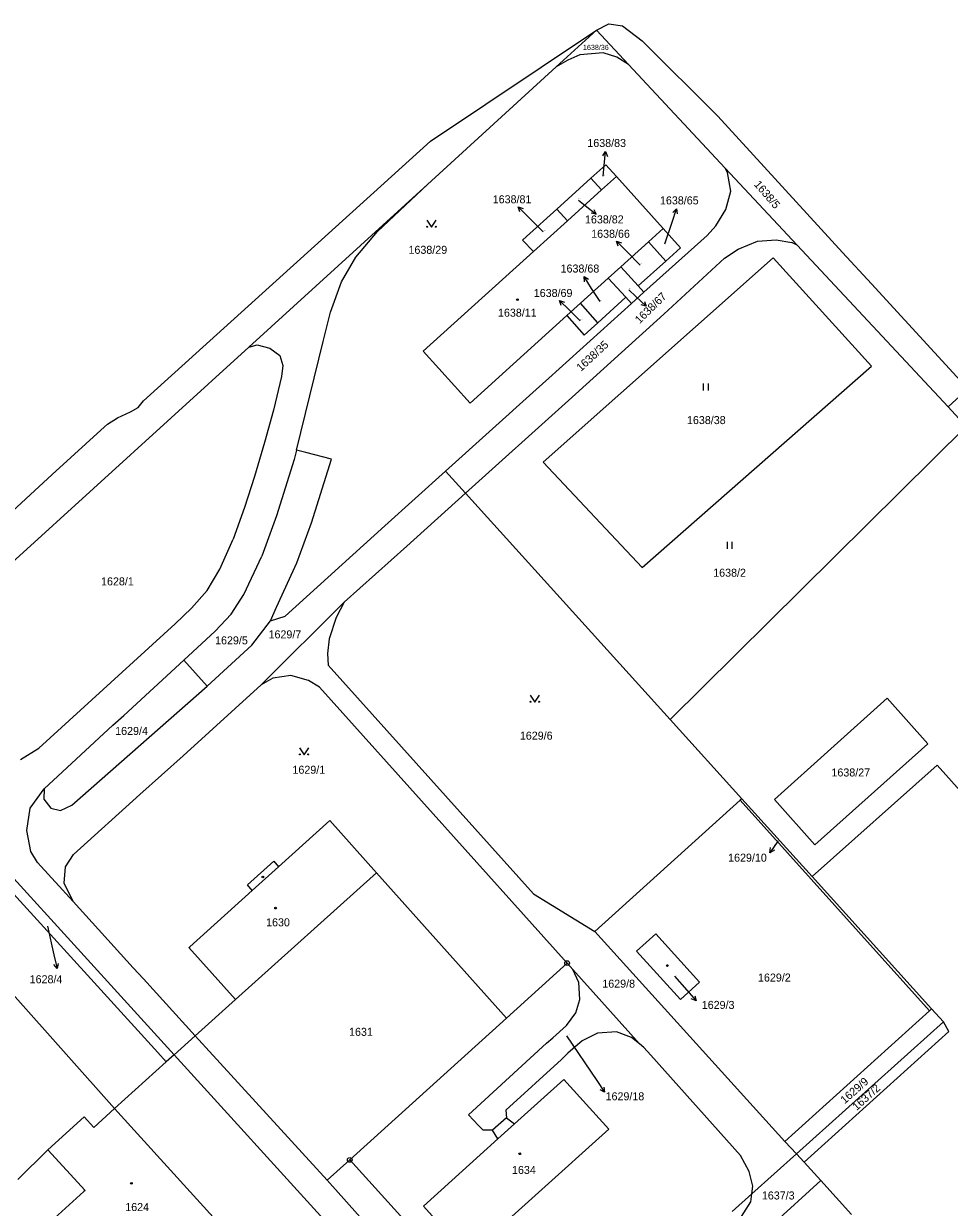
# Model space of a CAD drawing. Extents: x -736345 to -729997, y -1130177 to -1122501.
# Drawn here: x -733287.6 to -733090.9, y -1124652.8 to -1124401.3 of the extents above; entities that cross this region are included whole.
import ezdxf

# ---------------------------------------------------------------- set-up
doc = ezdxf.new("R2010")
doc.units = 0
for name, color, linetype in [('Vrstva 1', 7, 'Continuous'), ('Vrstva 13', 7, 'Continuous'), ('Vrstva 16', 7, 'Continuous'), ('Vrstva 18', 7, 'Continuous'), ('Vrstva 19', 7, 'Continuous'), ('Vrstva 25', 7, 'Continuous'), ('Vrstva 4', 7, 'Continuous')]:
    doc.layers.add(name, color=color, linetype=linetype)

msp = doc.modelspace()

# ---------------------------------------------------------------- linework, layer by layer
at = {"layer": 'Vrstva 1'}
for points in [[(-733174.42, -1124410.54), (-733165.88, -1124402.75)], [(-733165.88, -1124402.75), (-733159.1, -1124410)], [(-733164.48, -1124407.52), (-733169.38, -1124407.99)], [(-733161.52, -1124408.43), (-733164.48, -1124407.52)], [(-733171.97, -1124409.12), (-733174.42, -1124410.54)], [(-733169.38, -1124407.99), (-733171.97, -1124409.12)], [(-733159.1, -1124410), (-733161.52, -1124408.43)], [(-733159.1, -1124410), (-733138.54, -1124432.01)], [(-733201.79, -1124435.53), (-733174.42, -1124410.54)], [(-733161.65, -1124433.81), (-733163.89, -1124431.31), (-733167.08, -1124434.2)], [(-733138.54, -1124432.01), (-733123.24, -1124448.38)], [(-733138.02, -1124432.96), (-733138.54, -1124432.01)], [(-733167.08, -1124434.2), (-733174.32, -1124440.75)], [(-733167.08, -1124434.2), (-733164.81, -1124436.67)], [(-733164.81, -1124436.67), (-733161.65, -1124433.81)], [(-733151.73, -1124444.85), (-733161.65, -1124433.81)], [(-733137.34, -1124436.96), (-733138.02, -1124432.96)], [(-733239.74, -1124470.1), (-733201.79, -1124435.53)], [(-733201.79, -1124435.53), (-733212.36, -1124445.53)], [(-733172.05, -1124443.22), (-733164.81, -1124436.67)], [(-733138.38, -1124440.81), (-733137.34, -1124436.96)], [(-733174.32, -1124440.75), (-733180.74, -1124446.56), (-733181.56, -1124447.31), (-733179.28, -1124449.76)], [(-733174.32, -1124440.75), (-733172.05, -1124443.22)], [(-733140.55, -1124444.3), (-733138.38, -1124440.81)], [(-733179.28, -1124449.76), (-733172.05, -1124443.22)], [(-733151.73, -1124444.85), (-733154.84, -1124447.67)], [(-733151.73, -1124444.85), (-733148.03, -1124448.97), (-733151.16, -1124451.8)], [(-733142.39, -1124446.32), (-733140.55, -1124444.3)], [(-733217.01, -1124450.93), (-733212.36, -1124445.53)], [(-733154.84, -1124447.67), (-733160.7, -1124452.98)], [(-733155.8, -1124458.38), (-733142.39, -1124446.32)], [(-733151.16, -1124451.8), (-733154.84, -1124447.67)], [(-733135.79, -1124449.24), (-733131.68, -1124447.56)], [(-733131.68, -1124447.56), (-733127.73, -1124447.27)], [(-733127.73, -1124447.27), (-733124.41, -1124447.84)], [(-733123.24, -1124448.38), (-733124.41, -1124447.84)], [(-733202.71, -1124470.96), (-733179.28, -1124449.76)], [(-733138.65, -1124451.15), (-733135.79, -1124449.24)], [(-733091.16, -1124482.72), (-733123.24, -1124448.38)], [(-733220.03, -1124456.16), (-733217.01, -1124450.93)], [(-733128.33, -1124451.07), (-733177.18, -1124494.51)], [(-733151.16, -1124451.8), (-733156.99, -1124457.07)], [(-733151.57, -1124463.09), (-733138.65, -1124451.15)], [(-733107.47, -1124474.13), (-733128.33, -1124451.07)], [(-733163.38, -1124455.41), (-733169.27, -1124460.74)], [(-733160.7, -1124452.98), (-733163.38, -1124455.41)], [(-733159.65, -1124459.47), (-733163.38, -1124455.41)], [(-733156.99, -1124457.07), (-733160.7, -1124452.98)], [(-733222.41, -1124462.64), (-733220.03, -1124456.16)], [(-733156.99, -1124457.07), (-733155.8, -1124458.38)], [(-733159.65, -1124459.47), (-733165.61, -1124464.88)], [(-733158.45, -1124460.78), (-733159.65, -1124459.47)], [(-733158.45, -1124460.78), (-733155.8, -1124458.38)], [(-733223.97, -1124468.86), (-733222.41, -1124462.64)], [(-733197.93, -1124496.4), (-733178.67, -1124479.04), (-733176.03, -1124476.66), (-733158.45, -1124460.78)], [(-733169.27, -1124460.74), (-733172.17, -1124463.37)], [(-733165.61, -1124464.88), (-733169.27, -1124460.74)], [(-733172.17, -1124463.37), (-733192.72, -1124481.99)], [(-733172.17, -1124463.37), (-733168.5, -1124467.5), (-733165.61, -1124464.88)], [(-733171.85, -1124481.4), (-733151.57, -1124463.09)], [(-733305.81, -1124530.11), (-733239.74, -1124470.1)], [(-733239.74, -1124470.1), (-733237.93, -1124469.6)], [(-733237.93, -1124469.6), (-733235.25, -1124470.32)], [(-733235.25, -1124470.32), (-733233.11, -1124471.84)], [(-733229.6, -1124491.96), (-733223.97, -1124468.86)], [(-733233.11, -1124471.84), (-733232.53, -1124473.94)], [(-733192.72, -1124481.99), (-733202.71, -1124470.96)], [(-733232.53, -1124473.94), (-733232.81, -1124476.33)], [(-733156.17, -1124516.88), (-733107.47, -1124474.13)], [(-733232.81, -1124476.33), (-733234.51, -1124483.46)], [(-733086.98, -1124478.92), (-733091.16, -1124482.72)], [(-733193.68, -1124501.1), (-733171.85, -1124481.4)], [(-733087.32, -1124486.94), (-733091.16, -1124482.72)], [(-733234.51, -1124483.46), (-733236.39, -1124490.36)], [(-733150.23, -1124549.19), (-733087.32, -1124486.94)], [(-733236.39, -1124490.36), (-733238.56, -1124497.55)], [(-733229.6, -1124491.96), (-733230.13, -1124493.95)], [(-733227.6, -1124492.47), (-733229.6, -1124491.96)], [(-733222.14, -1124493.87), (-733227.6, -1124492.47)], [(-733230.13, -1124493.95), (-733233.83, -1124505.88)], [(-733226.43, -1124507.39), (-733222.14, -1124493.87)], [(-733177.18, -1124494.51), (-733156.17, -1124516.88)], [(-733238.56, -1124497.55), (-733240.68, -1124504.16)], [(-733197.93, -1124496.4), (-733210.82, -1124508.03)], [(-733193.68, -1124501.1), (-733197.93, -1124496.4)], [(-733206.15, -1124512.36), (-733193.68, -1124501.1)], [(-733150.23, -1124549.19), (-733193.68, -1124501.1)], [(-733240.68, -1124504.16), (-733243.05, -1124510.84)], [(-733233.83, -1124505.88), (-733236.98, -1124514.49)], [(-733232, -1124527.25), (-733210.82, -1124508.03)], [(-733229.5, -1124515.93), (-733226.43, -1124507.39)], [(-733245.9, -1124517.24), (-733243.05, -1124510.84)], [(-733219.5, -1124524.26), (-733206.15, -1124512.36)], [(-733240.76, -1124522.66), (-733236.98, -1124514.49)], [(-733248.55, -1124521.79), (-733245.9, -1124517.24)], [(-733233.84, -1124525.35), (-733229.5, -1124515.93)], [(-733251.91, -1124525.51), (-733248.55, -1124521.79)], [(-733243.47, -1124526.78), (-733240.76, -1124522.66)], [(-733255.37, -1124528.85), (-733251.91, -1124525.51)], [(-733237.11, -1124541.8), (-733219.5, -1124524.26)], [(-733235.14, -1124528.22), (-733233.84, -1124525.35)], [(-733219.5, -1124524.26), (-733221.21, -1124527.48)], [(-733246.91, -1124530.45), (-733243.47, -1124526.78)], [(-733239.06, -1124533.39), (-733235.14, -1124528.22)], [(-733235.14, -1124528.22), (-733232, -1124527.25)], [(-733221.21, -1124527.48), (-733222.63, -1124532.02)], [(-733284.35, -1124555.31), (-733255.37, -1124528.85)], [(-733253.56, -1124536.58), (-733246.91, -1124530.45)], [(-733222.63, -1124532.02), (-733222.99, -1124535.14)], [(-733248.57, -1124542.1), (-733239.06, -1124533.39)], [(-733222.99, -1124535.14), (-733222.84, -1124537.65)], [(-733266.29, -1124548.32), (-733253.56, -1124536.58)], [(-733248.57, -1124542.1), (-733253.56, -1124536.58)], [(-733222.84, -1124537.65), (-733179.22, -1124586.25)], [(-733234.63, -1124540.39), (-733237.11, -1124541.8)], [(-733230.8, -1124539.86), (-733234.63, -1124540.39)], [(-733227.05, -1124540.87), (-733230.8, -1124539.86)], [(-733224.75, -1124542.35), (-733227.05, -1124540.87)], [(-733277.36, -1124567.38), (-733248.57, -1124542.1)], [(-733253.67, -1124556.91), (-733237.11, -1124541.8)], [(-733172.12, -1124600.95), (-733224.75, -1124542.35)], [(-733128.07, -1124566.2), (-733104.09, -1124544.68)], [(-733104.09, -1124544.68), (-733095.46, -1124554.33)], [(-733268.62, -1124550.41), (-733266.29, -1124548.32)], [(-733283.22, -1124563.89), (-733268.62, -1124550.41)], [(-733135.01, -1124566.03), (-733150.23, -1124549.19)], [(-733288.2, -1124557.69), (-733284.35, -1124555.31)], [(-733095.46, -1124554.33), (-733119.48, -1124575.82)], [(-733262.87, -1124565.11), (-733253.67, -1124556.91)], [(-733313.32, -1124560.39), (-733259.07, -1124619.96)], [(-733311.7, -1124558.82), (-733255.62, -1124620.45)], [(-733120.05, -1124582.58), (-733093.52, -1124558.89)], [(-733077.64, -1124576.63), (-733093.52, -1124558.89)], [(-733286.17, -1124568), (-733283.22, -1124563.89)], [(-733283.22, -1124563.89), (-733283.28, -1124566.12)], [(-733276.98, -1124577.84), (-733262.87, -1124565.11)], [(-733135.01, -1124566.03), (-733135.37, -1124566.36)], [(-733120.05, -1124582.58), (-733135.01, -1124566.03)], [(-733286.92, -1124572.74), (-733286.17, -1124568)], [(-733283.28, -1124566.12), (-733281.77, -1124568.04)], [(-733281.77, -1124568.04), (-733279.73, -1124568.51)], [(-733279.73, -1124568.51), (-733277.36, -1124567.38)], [(-733135.37, -1124566.36), (-733166.22, -1124594.21)], [(-733095.13, -1124611.07), (-733135.37, -1124566.36)], [(-733119.48, -1124575.82), (-733128.07, -1124566.2)], [(-733233.41, -1124580.46), (-733222.55, -1124570.68)], [(-733222.55, -1124570.68), (-733212.62, -1124581.77)], [(-733268.24, -1124631.84), (-733320.8, -1124572.87)], [(-733286.03, -1124577.2), (-733286.92, -1124572.74)], [(-733284.61, -1124579.57), (-733286.03, -1124577.2)], [(-733278.71, -1124580.5), (-733276.98, -1124577.84)], [(-733277.08, -1124587.87), (-733284.61, -1124579.57)], [(-733278.93, -1124583.94), (-733278.71, -1124580.5)], [(-733240, -1124584.35), (-733234.43, -1124579.32)], [(-733234.43, -1124579.32), (-733233.41, -1124580.46)], [(-733212.62, -1124581.77), (-733242.58, -1124608.69)], [(-733185.02, -1124612.63), (-733212.62, -1124581.77)], [(-733120.05, -1124582.58), (-733094.67, -1124610.66)], [(-733277.08, -1124587.87), (-733278.93, -1124583.94)], [(-733252.28, -1124597.47), (-733238.99, -1124585.5)], [(-733238.99, -1124585.5), (-733240, -1124584.35)], [(-733264.31, -1124601.94), (-733277.08, -1124587.87)], [(-733179.22, -1124586.25), (-733166.22, -1124594.21)], [(-733166.22, -1124594.21), (-733125.84, -1124638.88)], [(-733153.26, -1124594.7), (-733157.34, -1124598.42)], [(-733143.96, -1124605.01), (-733153.26, -1124594.7)], [(-733252.49, -1124597.66), (-733252.28, -1124597.47)], [(-733242.58, -1124608.69), (-733252.49, -1124597.66)], [(-733157.34, -1124598.42), (-733148.01, -1124608.65)], [(-733185.02, -1124612.63), (-733172.12, -1124600.95)], [(-733170.89, -1124602.31), (-733172.12, -1124600.95)], [(-733262.12, -1124604.31), (-733264.31, -1124601.94)], [(-733170.89, -1124602.31), (-733156.72, -1124618.07)], [(-733169.62, -1124605.08), (-733170.89, -1124602.31)], [(-733251.1, -1124616.38), (-733262.12, -1124604.31)], [(-733169.4, -1124608.69), (-733169.62, -1124605.08)], [(-733148.01, -1124608.65), (-733143.96, -1124605.01)], [(-733242.58, -1124608.69), (-733251.1, -1124616.38)], [(-733170.26, -1124611.54), (-733169.4, -1124608.69)], [(-733125.84, -1124638.88), (-733095.13, -1124611.07)], [(-733094.67, -1124610.66), (-733095.13, -1124611.07)], [(-733092.15, -1124613.45), (-733094.67, -1124610.66)], [(-733218.29, -1124642.75), (-733185.02, -1124612.63)], [(-733172.21, -1124614.18), (-733170.26, -1124611.54)], [(-733092.15, -1124613.45), (-733123.39, -1124641.47)], [(-733091.02, -1124615.5), (-733092.15, -1124613.45)], [(-733255.62, -1124620.45), (-733251.1, -1124616.38)], [(-733251.1, -1124616.38), (-733223.07, -1124647.08)], [(-733175.13, -1124616.86), (-733172.21, -1124614.18)], [(-733165.67, -1124615.85), (-733168.94, -1124617.43)], [(-733161.64, -1124615.58), (-733165.67, -1124615.85)], [(-733158.42, -1124616.73), (-733161.64, -1124615.58)], [(-733121.75, -1124643.21), (-733091.02, -1124615.5)], [(-733193.05, -1124633.19), (-733176.47, -1124617.95)], [(-733176.47, -1124617.95), (-733175.13, -1124616.86)], [(-733168.94, -1124617.43), (-733171.96, -1124620.07)], [(-733156.72, -1124618.07), (-733158.42, -1124616.73)], [(-733155.83, -1124618.91), (-733156.72, -1124618.07)], [(-733259.07, -1124619.96), (-733257.27, -1124621.94)], [(-733255.62, -1124620.45), (-733257.27, -1124621.94)], [(-733222.37, -1124657), (-733255.62, -1124620.45)], [(-733171.96, -1124620.07), (-733173.32, -1124621.43)], [(-733154.34, -1124620.53), (-733155.83, -1124618.91)], [(-733135.25, -1124641.8), (-733154.34, -1124620.53)], [(-733257.27, -1124621.94), (-733268.24, -1124631.84)], [(-733173.32, -1124621.43), (-733185.13, -1124632.23)], [(-733172.83, -1124625.65), (-733183.31, -1124635.11)], [(-733163.28, -1124636.2), (-733172.83, -1124625.65)], [(-733274.7, -1124633.64), (-733282.46, -1124640.63)], [(-733272.66, -1124635.87), (-733274.7, -1124633.64)], [(-733268.24, -1124631.84), (-733272.66, -1124635.87)], [(-733268.24, -1124631.84), (-733245.88, -1124656.46)], [(-733190.97, -1124635.42), (-733193.05, -1124633.19)], [(-733184.99, -1124633.79), (-733187.98, -1124636.46)], [(-733185.13, -1124632.23), (-733184.99, -1124633.79)], [(-733184.99, -1124633.79), (-733183.31, -1124635.11)], [(-733193.1, -1124663.14), (-733163.28, -1124636.2)], [(-733189.93, -1124636.45), (-733190.97, -1124635.42)], [(-733187.98, -1124636.46), (-733189.93, -1124636.45)], [(-733186.84, -1124638.3), (-733187.98, -1124636.46)], [(-733186.84, -1124638.3), (-733202.65, -1124652.58)], [(-733123.39, -1124641.47), (-733125.84, -1124638.88)], [(-733288.78, -1124646.94), (-733282.46, -1124640.63)], [(-733282.46, -1124640.63), (-733274.52, -1124649.29)], [(-733123.39, -1124641.47), (-733132.89, -1124650)], [(-733121.75, -1124643.21), (-733123.39, -1124641.47)], [(-733223.07, -1124647.08), (-733218.29, -1124642.75)], [(-733108.75, -1124763.89), (-733218.29, -1124642.75)], [(-733133.44, -1124645.21), (-733135.25, -1124641.8)], [(-733118.24, -1124647.12), (-733121.75, -1124643.21)], [(-733132.68, -1124648.35), (-733133.44, -1124645.21)], [(-733204.29, -1124668.11), (-733223.07, -1124647.08)], [(-733132.89, -1124650), (-733132.68, -1124648.35)], [(-733128.59, -1124656.61), (-733118.24, -1124647.12)], [(-733111.71, -1124654.38), (-733118.24, -1124647.12)], [(-733274.75, -1124649.5), (-733284.16, -1124657.98)], [(-733274.52, -1124649.29), (-733274.75, -1124649.5)], [(-733132.89, -1124650), (-733137.02, -1124653.7)], [(-733133.11, -1124651.7), (-733132.89, -1124650)], [(-733202.65, -1124652.58), (-733193.1, -1124663.14)], [(-733135.08, -1124654.82), (-733133.11, -1124651.7)]]:
    msp.add_lwpolyline(points, dxfattribs=at)
at = {"layer": 'Vrstva 13'}
for points in [[(-733165.88, -1124402.75), (-733163.27, -1124401.34)], [(-733163.27, -1124401.34), (-733160.35, -1124401.8)], [(-733160.35, -1124401.8), (-733156.18, -1124404.97)], [(-733201.15, -1124426.32), (-733165.88, -1124402.75)], [(-733156.18, -1124404.97), (-733140.12, -1124421)], [(-733140.12, -1124421), (-733113.58, -1124449.93)], [(-733211.68, -1124435.85), (-733201.15, -1124426.32)], [(-733262.1, -1124481.48), (-733211.68, -1124435.85)], [(-733113.58, -1124449.93), (-733107.45, -1124456.61)], [(-733107.45, -1124456.61), (-733086.98, -1124478.92)], [(-733264.86, -1124483.85), (-733263.23, -1124482.86)], [(-733263.23, -1124482.86), (-733262.1, -1124481.48)], [(-733269.75, -1124486.42), (-733267.62, -1124485.09)], [(-733267.62, -1124485.09), (-733264.86, -1124483.85)], [(-733281.5, -1124497.14), (-733270.42, -1124487.03)], [(-733270.42, -1124487.03), (-733269.75, -1124486.42)], [(-733292.77, -1124507.44), (-733281.5, -1124497.14)]]:
    msp.add_lwpolyline(points, dxfattribs=at)
at = {"layer": 'Vrstva 16'}
for points in [[(-733164.44, -1124433.74), (-733164.23, -1124431.48)], [(-733169.69, -1124438.82), (-733168.28, -1124439.94)], [(-733177.18, -1124445.56), (-733180.38, -1124442.35)], [(-733151.37, -1124448.14), (-733149.82, -1124443.5)], [(-733156.62, -1124452.64), (-733159.51, -1124449.7)], [(-733165.11, -1124460.38), (-733166.9, -1124457.58)], [(-733159.03, -1124457.89), (-733157.48, -1124459.34)], [(-733169.35, -1124464.47), (-733171.62, -1124462.24)], [(-733127.31, -1124574.97), (-733127.35, -1124575.03)], [(-733282.47, -1124593.08), (-733281.12, -1124599.19)], [(-733149.28, -1124603.75), (-733146.68, -1124606.72)], [(-733172.21, -1124616.4), (-733165.82, -1124625.91)]]:
    msp.add_lwpolyline(points, dxfattribs=at)
at = {"layer": 'Vrstva 25'}
for points in [[(-733164.536, -1124429.442), (-733163.943, -1124428.494), (-733163.541, -1124429.538)], [(-733164.23, -1124431.48), (-733163.943, -1124428.494)], [(-733180.38, -1124442.35), (-733182.497, -1124440.225)], [(-733182.145, -1124441.287), (-733182.497, -1124440.225), (-733181.437, -1124440.581)], [(-733168.28, -1124439.94), (-733165.939, -1124441.815)], [(-733166.407, -1124440.8), (-733165.939, -1124441.815), (-733167.032, -1124441.58)], [(-733149.82, -1124443.5), (-733148.869, -1124440.656)], [(-733149.66, -1124441.445), (-733148.869, -1124440.656), (-733148.712, -1124441.763)], [(-733201.92, -1124443.1), (-733200.92, -1124444.6), (-733199.92, -1124443.1)], [(-733159.51, -1124449.7), (-733161.612, -1124447.561)], [(-733161.268, -1124448.624), (-733161.612, -1124447.561), (-733160.555, -1124447.924)], [(-733166.9, -1124457.58), (-733168.516, -1124455.053)], [(-733168.398, -1124456.165), (-733168.516, -1124455.053), (-733167.556, -1124455.626)], [(-733171.62, -1124462.24), (-733173.759, -1124460.138)], [(-733173.396, -1124461.195), (-733173.759, -1124460.138), (-733172.696, -1124460.482)], [(-733157.48, -1124459.34), (-733155.29, -1124461.389)], [(-733155.679, -1124460.341), (-733155.29, -1124461.389), (-733156.362, -1124461.071)], [(-733143.127, -1124479.295), (-733143.127, -1124477.795)], [(-733142.093, -1124479.295), (-733142.093, -1124477.795)], [(-733138.077, -1124512.955), (-733138.077, -1124511.455)], [(-733137.043, -1124512.955), (-733137.043, -1124511.455)], [(-733179.97, -1124544), (-733178.97, -1124545.5), (-733177.97, -1124544)], [(-733229, -1124555.21), (-733228, -1124556.71), (-733227, -1124555.21)], [(-733127.35, -1124575.03), (-733129.075, -1124577.484)], [(-733128.09, -1124576.953), (-733129.075, -1124577.484), (-733128.909, -1124576.378)], [(-733280.199, -1124601.034), (-733280.471, -1124602.118), (-733281.175, -1124601.25)], [(-733281.12, -1124599.19), (-733280.471, -1124602.118)], [(-733146.68, -1124606.72), (-733144.708, -1124608.98)], [(-733144.989, -1124607.898), (-733144.708, -1124608.98), (-733145.743, -1124608.555)], [(-733165.82, -1124625.91), (-733164.147, -1124628.4)], [(-733164.29, -1124627.291), (-733164.147, -1124628.4), (-733165.12, -1124627.848)]]:
    msp.add_lwpolyline(points, dxfattribs=at)
for centre, radius in [((-733201.82, -1124444.5), 0.1), ((-733200.02, -1124444.5), 0.1), ((-733182.67, -1124459.97), 0.175), ((-733179.87, -1124545.4), 0.1), ((-733178.07, -1124545.4), 0.1), ((-733228.9, -1124556.61), 0.1), ((-733227.1, -1124556.61), 0.1), ((-733236.75, -1124582.64), 0.175), ((-733234.05, -1124589.27), 0.175), ((-733172.12, -1124600.95), 0.5), ((-733172.12, -1124600.95), 0.032), ((-733150.81, -1124601.46), 0.175), ((-733182.16, -1124641.47), 0.175), ((-733218.29, -1124642.75), 0.5), ((-733218.29, -1124642.75), 0.032), ((-733264.66, -1124647.74), 0.175)]:
    msp.add_circle(centre, radius, dxfattribs=at)
at = {"layer": 'Vrstva 4'}
for points in [[(-733238.99, -1124585.5), (-733233.41, -1124580.46)], [(-733183.31, -1124635.11), (-733186.84, -1124638.3)]]:
    msp.add_lwpolyline(points, dxfattribs=at)

# ---------------------------------------------------------------- texts
at = {"layer": 'Vrstva 16'}
for s, p in [('1638/83', (-733167.818, -1124427.54)), ('1638/81', (-733187.918, -1124439.5)), ('1638/65', (-733152.388, -1124439.74)), ('1638/82', (-733168.318, -1124443.78)), ('1638/66', (-733166.998, -1124446.83)), ('1638/68', (-733173.498, -1124454.22)), ('1638/69', (-733179.198, -1124459.41)), ('1629/10', (-733137.907, -1124579.4)), ('1628/4', (-733286.29, -1124605.23)), ('1629/3', (-733143.51, -1124610.68)), ('1629/18', (-733163.94, -1124630.1))]:
    msp.add_text(s, height=1.7, dxfattribs=at).set_placement(p)
msp.add_text('1638/67', height=1.7, rotation=44.30035, dxfattribs=at).set_placement((-733156.722, -1124465.22))
at = {"layer": 'Vrstva 18'}
for s, height, p in [('1638/36', 1.1, (-733168.75, -1124406.93)), ('1638/83', 0.1, (-733164.491, -1124433.54)), ('1638/82', 0.1, (-733169.741, -1124438.62)), ('1638/81', 0.1, (-733177.231, -1124445.36)), ('1638/65', 0.1, (-733151.421, -1124447.94)), ('1638/29', 1.7, (-733205.81, -1124450.24)), ('1638/66', 0.1, (-733156.671, -1124452.44)), ('1638/67', 0.1, (-733159.081, -1124457.69)), ('1638/68', 0.1, (-733165.161, -1124460.18)), ('1638/69', 0.1, (-733169.401, -1124464.27)), ('1638/38', 1.7, (-733146.65, -1124486.42)), ('1638/2', 1.7, (-733141.08, -1124518.85)), ('1628/1', 1.7, (-733271.12, -1124520.69)), ('1629/7', 1.7, (-733235.54, -1124531.95)), ('1629/5', 1.7, (-733246.9, -1124533.22)), ('1629/4', 1.7, (-733268.12, -1124552.47)), ('1629/6', 1.7, (-733182.15, -1124553.47)), ('1629/1', 1.7, (-733230.46, -1124560.71)), ('1638/27', 1.7, (-733115.958, -1124561.29)), ('1628/4', 0.1, (-733282.27, -1124592.88)), ('1629/2', 1.7, (-733131.56, -1124604.87)), ('1629/8', 1.7, (-733164.64, -1124606.17)), ('1631', 1.7, (-733218.44, -1124616.4)), ('1629/18', 0.1, (-733172.01, -1124616.2)), ('1637/3', 1.7, (-733130.74, -1124651.17))]:
    msp.add_text(s, height=height, dxfattribs=at).set_placement(p)
for s, height, rotation, p in [('1638/5', 1.7, 310.70247, (-733132.518, -1124435.561)), ('1638/35', 1.7, 42.80034, (-733169.19, -1124475.348)), ('1629/10', 0.1, 312.10248, (-733127.028, -1124574.984)), ('1629/9', 1.7, 41.40033, (-733113.143, -1124630.958)), ('1637/2', 1.7, 42.00033, (-733110.606, -1124632.388))]:
    msp.add_text(s, height=height, rotation=rotation, dxfattribs=at).set_placement(p)
at = {"layer": 'Vrstva 19'}
for s, height, p in [('1638/11', 1.7, (-733186.8, -1124463.6)), ('1630', 1.7, (-733236.06, -1124593.13)), ('1629/3', 0.1, (-733149.08, -1124603.55)), ('1634', 1.7, (-733183.82, -1124645.75)), ('1624', 1.7, (-733265.98, -1124653.63))]:
    msp.add_text(s, height=height, dxfattribs=at).set_placement(p)

doc.saveas('drawing.dxf')
